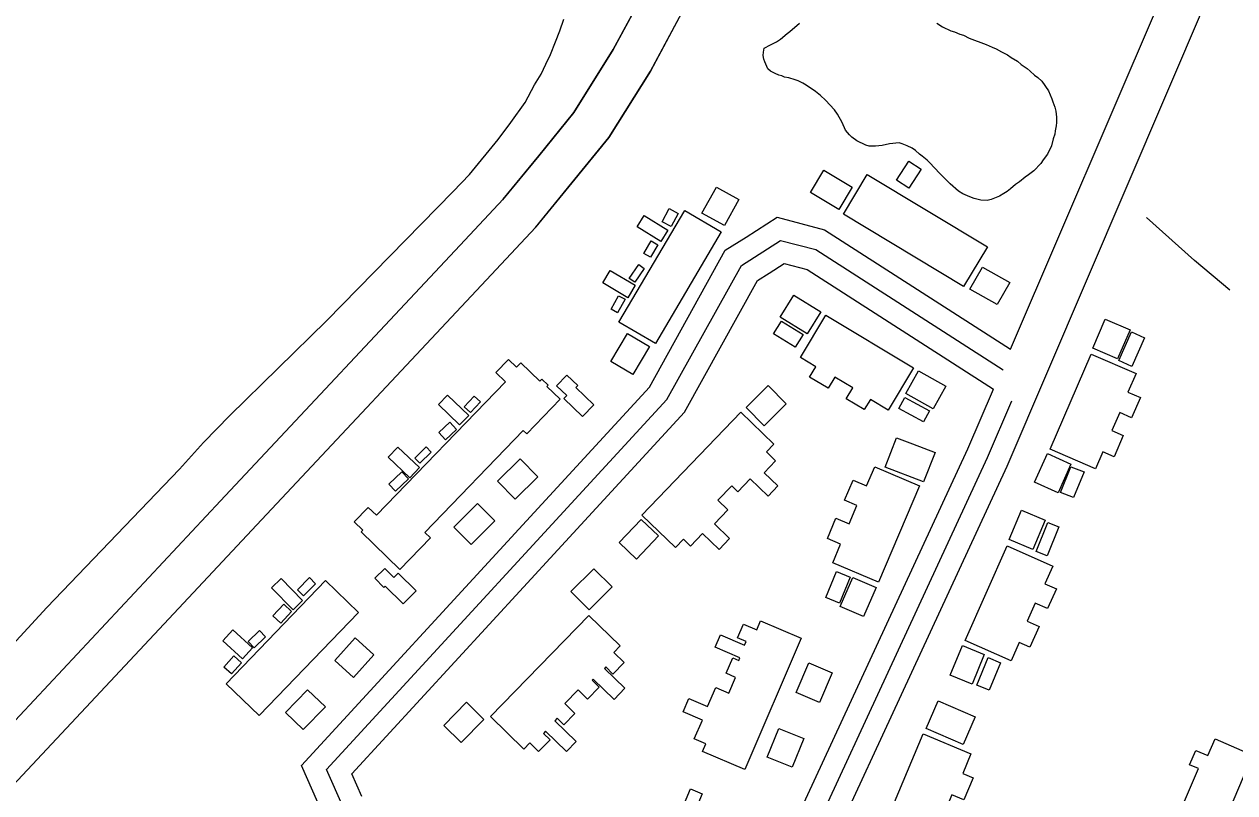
# Model space of a CAD drawing. Extents: x 3683613 to 3738215, y 469626 to 495384.
# Drawn here: x 3699931 to 3700778, y 484464 to 485002 of the extents above; entities that cross this region are included whole.
import ezdxf

# ---------------------------------------------------------------- set-up
doc = ezdxf.new("R2010")
doc.units = 0
for name, color, linetype in [('V-BLDG-OTLN', 7, 'Continuous'), ('V-ROAD-CNTR', 7, 'Continuous'), ('V-SITE-VEGE', 7, 'Continuous'), ('V-TOPO-SHOR', 7, 'Continuous')]:
    doc.layers.add(name, color=color, linetype=linetype)

msp = doc.modelspace()

# ---------------------------------------------------------------- linework, layer by layer
at = {"layer": 'V-BLDG-OTLN'}
for points in [[(3700541.67, 484892.41), (3700550.28, 484905.7), (3700559.04, 484900.02), (3700550.43, 484886.73)], [(3700501.36, 484871.81), (3700481.54, 484883.68), (3700490.96, 484899.39), (3700510.77, 484887.52)], [(3700588.65, 484817.93), (3700504.54, 484868.71), (3700521.28, 484896.45), (3700605.4, 484845.67)], [(3700415.63, 484887.55), (3700431.34, 484878.81), (3700421.25, 484860.67), (3700405.54, 484869.4)], [(3700419.04, 484856.2), (3700373, 484778), (3700347.41, 484793.07), (3700393.45, 484871.27)], [(3700376.88, 484849.58), (3700360.22, 484859.83), (3700365.07, 484867.71), (3700381.73, 484857.47)], [(3700377.75, 484863.19), (3700382.64, 484872.46), (3700388.84, 484869.18), (3700383.94, 484859.92)], [(3700374.6, 484847.25), (3700369.49, 484838.4), (3700364.78, 484841.13), (3700369.89, 484849.98)], [(3700365.2, 484830.61), (3700358.64, 484820.9), (3700354.68, 484823.58), (3700361.25, 484833.29)], [(3700341.38, 484829.25), (3700358.87, 484818.81), (3700353.64, 484810.05), (3700336.14, 484820.49)], [(3700612.25, 484805.27), (3700593.07, 484816.11), (3700601.82, 484831.59), (3700620.99, 484820.75)], [(3700341.94, 484802.07), (3700347.25, 484811.55), (3700351.69, 484809.06), (3700346.38, 484799.58)], [(3700469.9, 484812.02), (3700488.77, 484800.2), (3700479.09, 484784.73), (3700460.22, 484796.55)], [(3700461.19, 484793.81), (3700476.29, 484784.44), (3700470.76, 484775.53), (3700455.66, 484784.9)], [(3700492.19, 484797.79), (3700553.6, 484761.15), (3700535.92, 484731.52), (3700523.41, 484738.98), (3700519.12, 484731.78), (3700506.49, 484739.32), (3700511.1, 484747.05), (3700498.56, 484754.53), (3700493.9, 484746.71), (3700480.86, 484754.49), (3700485.24, 484761.83), (3700474.54, 484768.22)], [(3700687.86, 484795.1), (3700705.21, 484787.63), (3700696.49, 484767.35), (3700679.13, 484774.81)], [(3700368.84, 484775.89), (3700357.24, 484756.4), (3700341.87, 484765.54), (3700353.47, 484785.03)], [(3700706.07, 484786.19), (3700715.27, 484782.15), (3700706.45, 484762.04), (3700697.24, 484766.08)], [(3700280.46, 484717.27), (3700211.51, 484645.87), (3700215.54, 484641.98), (3700194.2, 484619.89), (3700167.01, 484646.15), (3700168.23, 484647.41), (3700162.22, 484653.21), (3700172.04, 484663.38), (3700177.79, 484657.83), (3700268.07, 484751.32), (3700261.3, 484757.86), (3700270.11, 484766.98), (3700275.74, 484761.54), (3700278.68, 484764.58), (3700292.03, 484751.69), (3700293.5, 484753.22), (3700297.84, 484749.02), (3700296.91, 484748.05), (3700306.21, 484739.07), (3700282.89, 484714.92)], [(3700649.17, 484704.17), (3700678.04, 484770.68), (3700709.35, 484757.09), (3700703.65, 484743.98), (3700712.4, 484740.19), (3700706.29, 484726.1), (3700697.99, 484729.7), (3700692.51, 484717.07), (3700700.4, 484713.64), (3700693.97, 484698.82), (3700686.05, 484702.26), (3700680.9, 484690.39)], [(3700557.1, 484758.88), (3700576.17, 484748.1), (3700567.27, 484732.36), (3700548.21, 484743.13)], [(3700322, 484726.93), (3700308.87, 484739.52), (3700310.93, 484741.66), (3700303.79, 484748.5), (3700310.99, 484756.01), (3700318.63, 484748.69), (3700317.25, 484747.25), (3700329.88, 484735.15)], [(3700451.8, 484748.56), (3700464.44, 484735.83), (3700449.03, 484720.53), (3700436.39, 484733.26)], [(3700235.9, 484721.06), (3700221.16, 484735.42), (3700227.52, 484741.95), (3700242.27, 484727.59)], [(3700243.49, 484729.68), (3700239.07, 484733.79), (3700246.04, 484741.3), (3700250.46, 484737.2)], [(3700560.69, 484723.15), (3700543.31, 484732.49), (3700547.45, 484740.22), (3700564.84, 484730.88)], [(3700221.33, 484715.79), (3700229.19, 484723), (3700233.85, 484717.92), (3700225.99, 484710.71)], [(3700363.4, 484658.02), (3700432.76, 484730.05), (3700455.95, 484707.71), (3700450.61, 484702.17), (3700457.04, 484695.97), (3700448.98, 484687.6), (3700458.59, 484678.35), (3700451.78, 484671.29), (3700439.33, 484683.28), (3700430.71, 484674.33), (3700426.42, 484678.46), (3700416.75, 484668.42), (3700423.77, 484661.67), (3700414.22, 484651.76), (3700424.86, 484641.52), (3700417.5, 484633.87), (3700405.94, 484645), (3700397.53, 484636.27), (3700392.6, 484641.01), (3700387.06, 484635.25)], [(3700568.66, 484701.84), (3700560.61, 484681.14), (3700533.82, 484691.57), (3700541.82, 484712.13), (3700552.92, 484707.81), (3700552.97, 484707.94)], [(3700201.04, 484684.15), (3700186, 484698.59), (3700192.75, 484705.62), (3700207.79, 484691.18)], [(3700204.62, 484697.79), (3700212.47, 484705.63), (3700216.04, 484702.06), (3700208.2, 484694.22)], [(3700638.4, 484680.91), (3700647.28, 484700.99), (3700663.81, 484693.67), (3700654.93, 484673.59)], [(3700262.35, 484681.6), (3700278.25, 484697.29), (3700290.63, 484684.75), (3700274.72, 484669.06)], [(3700526.43, 484691.76), (3700557.79, 484678.44), (3700529.15, 484610.98), (3700497.06, 484624.6), (3700502.61, 484637.69), (3700493.31, 484641.64), (3700499.31, 484655.76), (3700508.62, 484651.81), (3700514.06, 484664.62), (3700505.33, 484668.32), (3700511.32, 484682.43), (3700520.77, 484678.42)], [(3700656.58, 484673.87), (3700663.83, 484691.85), (3700672.95, 484688.17), (3700665.69, 484670.19)], [(3700186.46, 484679.57), (3700195.55, 484688.26), (3700200.23, 484683.37), (3700191.14, 484674.67)], [(3700231.82, 484649.62), (3700248.34, 484666.15), (3700260.49, 484654.01), (3700243.97, 484637.48)], [(3700629.29, 484661.45), (3700645.81, 484654.39), (3700637.03, 484633.85), (3700620.51, 484640.91)], [(3700347.54, 484638.77), (3700362.93, 484654.98), (3700375.19, 484643.34), (3700359.81, 484627.13)], [(3700647.7, 484652.75), (3700655.23, 484649.73), (3700647.09, 484629.45), (3700639.56, 484632.47)], [(3700589.77, 484570.3), (3700619.07, 484636.4), (3700651.04, 484622.23), (3700645.58, 484609.9), (3700653.62, 484606.33), (3700647.49, 484592.51), (3700638.78, 484596.36), (3700633.15, 484583.65), (3700641.49, 484579.95), (3700635.1, 484565.53), (3700627.61, 484568.85), (3700621.93, 484556.04)], [(3700110.97, 484613.54), (3700126.02, 484598.26), (3700119.39, 484591.72), (3700104.35, 484607.01)], [(3700122.37, 484605.74), (3700130.84, 484614.21), (3700135.12, 484609.93), (3700126.66, 484601.45)], [(3700192.92, 484617.32), (3700205.42, 484604.93), (3700196.39, 484595.83), (3700183.85, 484608.24), (3700182.99, 484607.37), (3700176.59, 484613.72), (3700183.51, 484620.7), (3700189.95, 484614.33)], [(3700313.88, 484604.43), (3700329.9, 484620.45), (3700342.7, 484607.65), (3700326.68, 484591.64)], [(3700509.24, 484614.47), (3700501.78, 484596.28), (3700492.24, 484600.19), (3700499.7, 484618.38)], [(3700527.43, 484607.22), (3700518.54, 484586.93), (3700502.31, 484594.04), (3700511.19, 484614.33)], [(3700072.52, 484539.87), (3700142.08, 484612.11), (3700165.16, 484589.88), (3700095.6, 484517.64)], [(3700105.25, 484587.53), (3700112.88, 484595.57), (3700118.33, 484590.41), (3700110.7, 484582.36)], [(3700257.52, 484516.89), (3700326.26, 484587.66), (3700348.2, 484566.35), (3700343.87, 484561.89), (3700351.14, 484554.83), (3700343.26, 484546.72), (3700338.19, 484551.65), (3700337.25, 484550.68), (3700351.59, 484536.75), (3700343.99, 484528.92), (3700329.42, 484543.07), (3700328.73, 484542.35), (3700333.68, 484537.54), (3700325.48, 484529.09), (3700318.82, 484535.56), (3700309.54, 484526.02), (3700316.6, 484519.17), (3700308.91, 484511.25), (3700304.25, 484515.77), (3700302.58, 484514.04), (3700317.55, 484499.5), (3700310.67, 484492.41), (3700296, 484506.66), (3700294.58, 484505.2), (3700299.22, 484500.7), (3700291.22, 484492.46), (3700284.99, 484498.52), (3700280.83, 484494.24)], [(3700474.96, 484571.71), (3700435.6, 484479.9), (3700405.99, 484492.6), (3700408.25, 484497.86), (3700400.18, 484501.32), (3700405.81, 484514.46), (3700392.28, 484520.26), (3700396.33, 484529.69), (3700409.5, 484524.04), (3700415.16, 484537.24), (3700424.38, 484533.29), (3700429.13, 484544.37), (3700422.44, 484547.24), (3700427.09, 484558.09), (3700431.36, 484556.26), (3700432.13, 484558.06), (3700414.75, 484565.51), (3700418.46, 484574.17), (3700435.35, 484566.93), (3700436.4, 484569.39), (3700430.4, 484571.96), (3700434.59, 484581.72), (3700443.9, 484577.73), (3700446.54, 484583.89)], [(3700083.89, 484557.34), (3700070.13, 484569.92), (3700077.2, 484577.65), (3700090.96, 484565.07)], [(3700087.91, 484569.52), (3700095.76, 484577.15), (3700099.99, 484572.8), (3700092.14, 484565.17)], [(3700148.54, 484556.09), (3700162.76, 484571.96), (3700175.99, 484560.11), (3700161.76, 484544.23)], [(3700587.89, 484566.7), (3700603.15, 484560.46), (3700594.62, 484539.6), (3700579.35, 484545.85)], [(3700071, 484551.52), (3700078.01, 484559.35), (3700083.31, 484554.61), (3700076.3, 484546.77)], [(3700496.59, 484547.54), (3700487.71, 484526.84), (3700471.57, 484533.77), (3700480.45, 484554.47)], [(3700598.03, 484538.97), (3700605.89, 484558.2), (3700614.54, 484554.67), (3700606.68, 484535.43)], [(3700114.08, 484519.87), (3700129.56, 484535.76), (3700141.95, 484523.69), (3700126.47, 484507.8)], [(3700224.85, 484510.73), (3700240.86, 484526.95), (3700252.99, 484514.98), (3700236.98, 484498.75)], [(3700570.93, 484528.01), (3700596.86, 484516.7), (3700588.43, 484497.36), (3700562.49, 484508.67)], [(3700476.81, 484501.54), (3700468.75, 484481.47), (3700451.22, 484488.5), (3700459.28, 484508.58)], [(3700532.43, 484438.11), (3700560.47, 484504.82), (3700593.79, 484490.82), (3700588.06, 484477.2), (3700595.45, 484474.1), (3700588.92, 484458.58), (3700580.32, 484462.2), (3700575.45, 484450.6), (3700584.29, 484446.89), (3700580.45, 484437.76), (3700571.15, 484441.67), (3700564.07, 484424.82)], [(3700790.98, 484490.03), (3700771.21, 484443.73), (3700742.5, 484455.98), (3700752.99, 484480.55), (3700746.88, 484483.16), (3700751.18, 484493.22), (3700759.69, 484489.59), (3700764.67, 484501.26)], [(3700405.77, 484462.97), (3700396.7, 484441.22), (3700388.34, 484444.71), (3700397.42, 484466.46)]]:
    msp.add_lwpolyline(points, close=True, dxfattribs=at)
at = {"layer": 'V-ROAD-CNTR'}
for points in [[(3700239.58, 484850.44), (3700266.38, 484879.05), (3700291.31, 484909.53), (3700315.96, 484939.67), (3700343.51, 484983.78), (3700368.97, 485031.28), (3700381.8, 485051.35)], [(3700261.48, 484829.93), (3700288.97, 484859.27), (3700314.54, 484890.54), (3700340.39, 484922.16), (3700369.49, 484968.73), (3700394.87, 485016.1), (3700407.08, 485035.2)], [(3700366.91, 485027.43), (3700343.51, 484983.78), (3700315.96, 484939.67), (3700291.31, 484909.53), (3700266.06, 484878.66)], [(3700393.35, 485013.26), (3700369.49, 484968.73), (3700340.39, 484922.16), (3700314.54, 484890.54), (3700289.29, 484859.66)], [(3700424.81, 484272.27), (3700619.12, 484692.23), (3700758.68, 485018.05)], [(3700621.56, 484774.1), (3700725.67, 485017.17)], [(3700436.44, 484852.6), (3700458.07, 484866.42), (3700491.37, 484857.67), (3700621.56, 484774.1)], [(3700068.66, 484668), (3700239.58, 484850.44)], [(3700255.19, 484226.35), (3700142.85, 484479.81), (3700381.08, 484738.76), (3700433.14, 484832.7), (3700433.14, 484832.7), (3700460.61, 484850.24), (3700485.26, 484843.77)], [(3700282.63, 484653.9), (3700368.83, 484747.6), (3700421.87, 484843.29), (3700436.44, 484852.6)], [(3700485.26, 484843.77), (3700485.26, 484843.77), (3700616.3, 484759.65)], [(3700452.59, 484827.32), (3700463.15, 484834.07), (3700479.16, 484829.86), (3700609.58, 484746.14)], [(3700090.56, 484647.49), (3700261.48, 484829.93)], [(3700304.71, 484633.59), (3700393.33, 484729.92), (3700444.42, 484822.1), (3700452.59, 484827.32)], [(3700402.76, 484296.05), (3700591.72, 484704.43), (3700609.58, 484746.14)], [(3700417.15, 484291.44), (3700605.42, 484698.33), (3700622.38, 484737.92)], [(3699897.74, 484485.56), (3700068.66, 484668)], [(3699919.64, 484465.05), (3700090.56, 484647.49)], [(3700140.18, 484448.82), (3700125.15, 484482.72), (3700282.63, 484653.9)], [(3700167.61, 484460.98), (3700160.55, 484476.89), (3700304.71, 484633.59)]]:
    msp.add_lwpolyline(points, dxfattribs=at)
at = {"layer": 'V-SITE-VEGE'}
for points in [[(3700647.37, 484910.57), (3700644.35, 484906.62), (3700642.71, 484904.09), (3700637.76, 484899), (3700634.17, 484896.16), (3700631.68, 484894.46), (3700627.81, 484891.34), (3700625.05, 484889.35), (3700621.46, 484886.23), (3700619.25, 484884.53), (3700616.76, 484883.1), (3700613.71, 484881.11), (3700607.89, 484878.8), (3700605.1, 484878.21), (3700600.63, 484878.42), (3700596.16, 484879.48), (3700593.07, 484880.84), (3700588.02, 484882.73), (3700585.21, 484884.64), (3700579.28, 484889.87), (3700571.93, 484897.03), (3700564.85, 484904.75), (3700563.16, 484906.4), (3700559.77, 484909.15), (3700557.8, 484910.52), (3700554.98, 484913.27), (3700552.72, 484914.91), (3700549.07, 484916.54), (3700545.71, 484917.89), (3700543.47, 484918.42), (3700536.78, 484917.78), (3700531.77, 484916.59), (3700527.03, 484916.25), (3700522.57, 484916.19), (3700520.33, 484917), (3700513.87, 484919.99), (3700510.49, 484922.46), (3700508.79, 484924.11), (3700505.96, 484927.42), (3700503.66, 484932.69), (3700500.51, 484938.51), (3700498.24, 484941.55), (3700492.01, 484948.44), (3700488.62, 484951.75), (3700484.96, 484954.49), (3700478.48, 484958.87), (3700476.23, 484960.24), (3700472.86, 484961.87), (3700470.9, 484962.68), (3700466.42, 484964.02), (3700463.34, 484964.53), (3700461.38, 484965.35), (3700459.42, 484965.88), (3700456.89, 484966.96), (3700453.52, 484968.59), (3700451.55, 484970.24), (3700449.53, 484975.24), (3700448.95, 484977.18), (3700448.35, 484979.69), (3700448.6, 484981.92), (3700449.13, 484984.72), (3700453.56, 484987.01), (3700457.71, 484989.3), (3700460.48, 484991.01), (3700465.18, 484994.97), (3700467.11, 484996.39), (3700473.73, 485002.34)], [(3700570, 485002.2), (3700573.94, 484999.74), (3700579.83, 484997.03), (3700582.36, 484996.22), (3700586.01, 484994.6), (3700588.53, 484993.79), (3700592.46, 484991.89), (3700604.52, 484987.3), (3700608.73, 484985.4), (3700611.53, 484984.32), (3700615.19, 484982.14), (3700619.4, 484980.24), (3700621.93, 484978.32), (3700626.44, 484975.59)], [(3700626.44, 484975.59), (3700628.98, 484973.39), (3700633.2, 484970.66), (3700635.17, 484968.73), (3700638.28, 484965.98), (3700640.54, 484964.33), (3700643.36, 484961.58), (3700648.19, 484954.94), (3700650.49, 484949.4), (3700651.08, 484947.17), (3700652.52, 484943.56), (3700653.12, 484940.78), (3700653.73, 484936.6), (3700653.78, 484932.7), (3700653.53, 484930.46), (3700652.74, 484926.82), (3700652.49, 484924.59), (3700651.42, 484921.22), (3700650.09, 484916.46), (3700647.37, 484910.57)]]:
    msp.add_lwpolyline(points, dxfattribs=at)
at = {"layer": 'V-TOPO-SHOR'}
for points in [[(3700242.83, 484896.25), (3700262.82, 484920.94), (3700271.72, 484932.86), (3700281.7, 484946.71), (3700288.4, 484959.15), (3700292.96, 484966.62), (3700296.17, 484973.53), (3700299.65, 484980.43), (3700303.1, 484989.26), (3700306.02, 484996.99), (3700308.93, 485004.98)], [(3699479.84, 483880.35), (3699484.53, 483899.62), (3699499.35, 484026.07), (3699508.48, 484084.11), (3699512.16, 484096.51), (3699516.4, 484108.36), (3699521.44, 484121.33), (3699526.77, 484133.75), (3699533.48, 484145.37), (3699542.65, 484158.11), (3699564.47, 484189.41), (3699619.45, 484246.4), (3699700.2, 484326.77), (3699736.7, 484368.69), (3699826.88, 484462.92), (3699947.05, 484593.21), (3700039.93, 484690.22), (3700056.7, 484708.83), (3700075.12, 484727.73), (3700142.88, 484793.94), (3700231.45, 484884.58), (3700242.83, 484896.25)], [(3700774.95, 484815.47), (3700750.25, 484836.28), (3700716.64, 484866.31)]]:
    msp.add_lwpolyline(points, dxfattribs=at)

doc.saveas('drawing.dxf')
